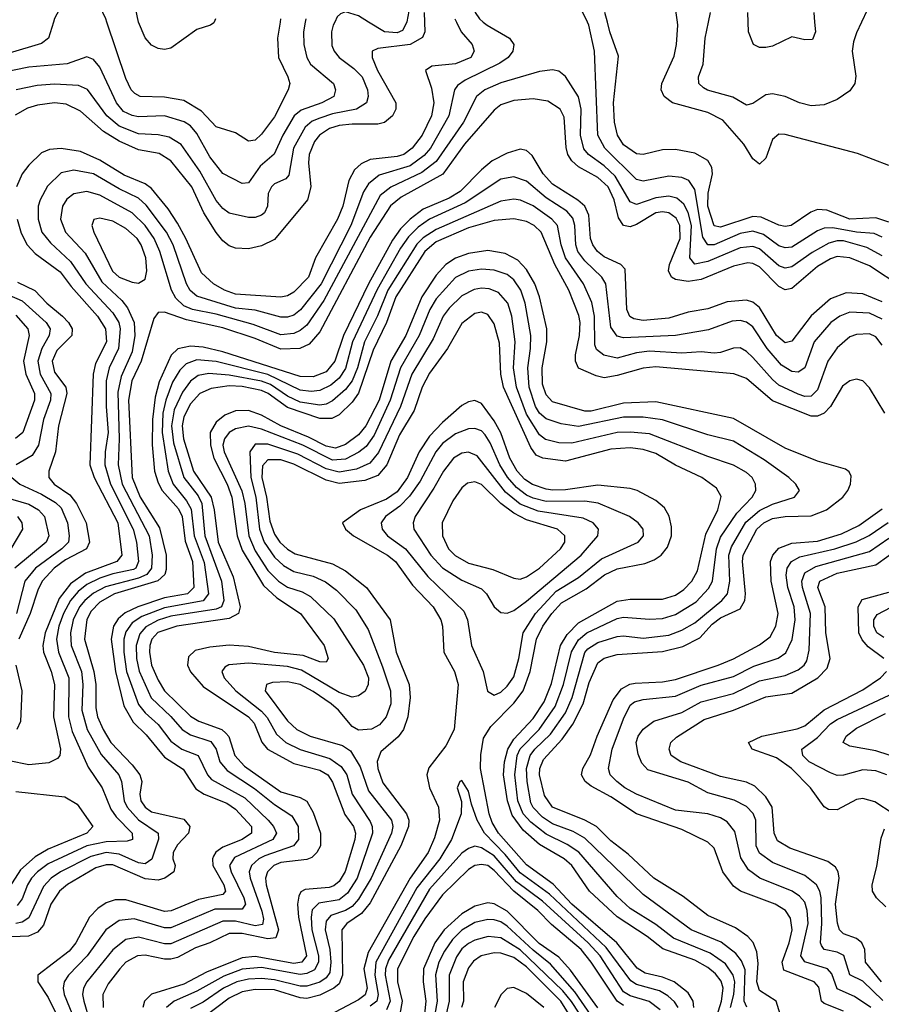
# Model space of a CAD drawing. Header units: inches. Extents: x 990535 to 1117859, y 769386 to 892122.
# Tile 500 of 656: x 1073422 to 1076087, y 816960 to 820007. Entities that reach past the tile are written whole.
import ezdxf

# ---------------------------------------------------------------- set-up
doc = ezdxf.new("R2010")
doc.units = ezdxf.units.IN
doc.header["$MEASUREMENT"] = 0
doc.layers.add('B0871', color=7, linetype='Continuous')
doc.layers.add('B0872', color=7, linetype='Continuous')

msp = doc.modelspace()

# ---------------------------------------------------------------- linework, layer by layer
at = {"layer": 'B0871', "color": 5}
for points, elevation in [([(1074305.1, 820000), (1074299.9, 819970), (1074300.5, 819930), (1074310.5, 819890), (1074321.9, 819870), (1074392.8, 819810), (1074398.9, 819790), (1074393.5, 819770), (1074356.6, 819750), (1074292.5, 819727.5), (1074270.8, 819710), (1074235.7, 819650), (1074209.3, 819590.7), (1074166, 819554), (1074130, 819502), (1074110, 819500.2), (1074050, 819531.1), (1074010, 819582.5), (1073970, 819654.7), (1073950, 819678.5), (1073931.3, 819691.3), (1073870, 819709.3), (1073790, 819706.7), (1073770, 819710.5), (1073743.6, 819723.6), (1073721, 819750), (1073670, 819860.2), (1073650, 819884.2), (1073630, 819891.8), (1073569, 819871), (1073450, 819860.7), (1073358.7, 819841.3)], 2840), ([(1073526.3, 820000), (1073511, 819950), (1073490, 819933.7), (1073390, 819903.6)], 2820), ([(1074674.3, 820000), (1074675.5, 819970), (1074667.9, 819952.1), (1074629.5, 819930.5), (1074530, 819918.5), (1074512.2, 819910), (1074512.2, 819890), (1074528.3, 819850), (1074585.6, 819750), (1074585.2, 819730), (1074575.4, 819710), (1074550, 819688.6), (1074530, 819683.8), (1074450, 819684.2), (1074410, 819679.4), (1074380.4, 819670), (1074349, 819650), (1074333.5, 819630), (1074317.4, 819590), (1074315.7, 819564.3), (1074322.4, 819490), (1074312.5, 819450), (1074210, 819326.7), (1074170, 819307.8), (1074130, 819298.1), (1074090, 819300.6), (1074070, 819307.7), (1074050, 819323.1), (1074030, 819348.9), (1073991.9, 819410), (1073954.7, 819490), (1073890, 819570), (1073853, 819593), (1073790, 819604.4), (1073730, 819630.9), (1073681.3, 819661.3), (1073610, 819724.3), (1073565.8, 819745.8), (1073530, 819749.6), (1073476.8, 819743.2), (1073446.1, 819733.9), (1073408.3, 819711.7)], 2880), ([(1074396.3, 820000), (1074391.2, 819990), (1074386.8, 819970), (1074387.6, 819927.6), (1074394.3, 819910), (1074410.7, 819890), (1074456, 819856), (1074480.9, 819830), (1074498.3, 819790), (1074499.9, 819770), (1074494.3, 819750), (1074463.9, 819730), (1074390, 819716.1), (1074350, 819702.9), (1074327.2, 819692.8), (1074305.4, 819674.6), (1074268.9, 819610), (1074254.1, 819525.9), (1074244.8, 819515.2), (1074210, 819498.9), (1074200.5, 819490), (1074190.5, 819469.5), (1074188.4, 819430), (1074178.8, 819410), (1074170, 819402.4), (1074150, 819395.5), (1074130, 819395.5), (1074070, 819408.9), (1074050, 819423.2), (1074030, 819447.3), (1073978.9, 819538.9), (1073921.5, 819621.5), (1073883.9, 819643.9), (1073850, 819651.1), (1073790, 819653.7), (1073730, 819677.6), (1073692, 819710), (1073631.7, 819791.7), (1073604, 819804), (1073530, 819808.2), (1073476.4, 819803.6), (1073411.5, 819790)], 2860), ([(1074773.1, 820000), (1074787.9, 819970), (1074821.5, 819930), (1074828.1, 819910), (1074817.7, 819890), (1074770, 819870.2), (1074696.5, 819863.5), (1074677.6, 819850), (1074695.8, 819795.8), (1074702.6, 819750), (1074695.3, 819710), (1074667.1, 819650), (1074636.4, 819610), (1074610, 819590.2), (1074590, 819583.7), (1074505.8, 819574.2), (1074478.7, 819561.3), (1074457.3, 819542.7), (1074439.9, 819510), (1074421.1, 819430), (1074404.6, 819390), (1074337.1, 819270), (1074314.9, 819210), (1074270, 819164.4), (1074250, 819152.9), (1074230, 819149), (1074090, 819158.1), (1074055.3, 819170), (1074021.6, 819190), (1073984, 819224), (1073936.2, 819330), (1073910, 819377.1), (1073881.5, 819421.5), (1073830, 819485.3), (1073810, 819499.3), (1073745.6, 819525.6), (1073670, 819572.5), (1073610, 819599.3), (1073550, 819608.8), (1073514.5, 819605.5), (1073490, 819594.9), (1073450, 819556.8), (1073430, 819530.6), (1073412.3, 819490)], 2920), ([(1074856.1, 820000), (1074867.5, 819990), (1074937.4, 819950), (1074950.1, 819930), (1074947.8, 819910), (1074932.5, 819890), (1074907.2, 819872.8), (1074799.7, 819820.3), (1074776, 819804), (1074767.1, 819790), (1074749, 819710), (1074692.4, 819610), (1074672.8, 819587.2), (1074630, 819555.2), (1074534.3, 819525.7), (1074500.7, 819499.3), (1074485.7, 819474.3), (1074446.2, 819370), (1074354.5, 819190), (1074290.8, 819109.2), (1074270, 819092.8), (1074250, 819086.6), (1074230, 819086.9), (1074150, 819108.1), (1074090, 819114), (1073970, 819151.3), (1073949.2, 819169.2), (1073938.3, 819190), (1073896.6, 819310), (1073876.4, 819350), (1073813.4, 819433.4), (1073790, 819454.9), (1073730, 819483.4), (1073650, 819529.7), (1073590, 819542), (1073550, 819532.8), (1073508.1, 819491.9), (1073484.9, 819450), (1073479.7, 819430), (1073479.2, 819390), (1073490.8, 819350), (1073516.9, 819316.9), (1073579.3, 819259.3), (1073626.3, 819190), (1073710, 819099.9), (1073728.5, 819070), (1073733.3, 819050), (1073728.1, 818990), (1073698.6, 818930), (1073689.2, 818890), (1073689.1, 818810), (1073695.8, 818730), (1073686.4, 818670), (1073685.8, 818630), (1073702.9, 818570), (1073773.3, 818430), (1073783.2, 818390), (1073789.3, 818330), (1073781.3, 818310), (1073774.3, 818305.6), (1073710, 818292.5), (1073670, 818278.9), (1073630, 818259.6), (1073602.6, 818237.4), (1073578.8, 818210), (1073557.7, 818170), (1073543.2, 818130), (1073535.6, 818090), (1073541.8, 818050), (1073573.7, 817970), (1073572.7, 817850), (1073584.3, 817804.3), (1073634.1, 817694.1), (1073676.9, 817630), (1073704.2, 817564.2), (1073720.5, 817540.5), (1073770.1, 817490), (1073771.3, 817470), (1073754.9, 817465.1), (1073690, 817463.2), (1073629.9, 817450.1), (1073510, 817394.6), (1073476.9, 817370), (1073458.7, 817350), (1073446.4, 817330), (1073430, 817286.1), (1073414.5, 817265.5)], 2940), ([(1074227.6, 820000), (1074219.7, 819950), (1074222.6, 819890), (1074251.9, 819830), (1074257.3, 819810), (1074252.5, 819790), (1074210, 819706.8), (1074170, 819652.8), (1074150, 819634.1), (1074130, 819631.2), (1074090, 819656.8), (1074030, 819676), (1073984.3, 819724.3), (1073930, 819756.8), (1073870, 819767.2), (1073794.5, 819770), (1073778.4, 819778.4), (1073766.8, 819790), (1073750, 819825), (1073691.7, 820000)], 2820), ([(1074023.5, 820000), (1074022.4, 819997.6), (1074012.7, 819990), (1073970, 819977.2), (1073890, 819919.4), (1073870, 819915.2), (1073850, 819918), (1073830, 819928.9), (1073810, 819951.2), (1073790, 819999.3), (1073789.8, 820000)], 2780), ([(1074619.6, 820000), (1074605.7, 819974.3), (1074590, 819966.4), (1074550, 819969.5), (1074500.5, 820000)], 2860), ([(1076090, 819334.5), (1076065.2, 819345.2), (1076010, 819350), (1075936.6, 819363.4), (1075910, 819362.2), (1075890, 819354.2), (1075810, 819303.7), (1075790, 819300.7), (1075770, 819307.8), (1075722.4, 819342.4), (1075690, 819352.5), (1075650, 819345.1), (1075570, 819310.9), (1075550, 819310.3), (1075534.7, 819334.7), (1075510, 819482), (1075491.7, 819510), (1075470, 819518.9), (1075430, 819522.7), (1075350, 819507.2), (1075330, 819512.4), (1075231.8, 819610), (1075210.2, 819650), (1075199.8, 819910), (1075182.8, 819990), (1075178, 820000)], 2940), ([(1076110, 819380.7), (1076070, 819394.5), (1075990, 819389.8), (1075918.1, 819418.1), (1075890, 819420.1), (1075868.7, 819411.3), (1075808, 819370), (1075790, 819367.4), (1075770, 819371), (1075715.8, 819395.8), (1075690, 819398.2), (1075590, 819364.8), (1075570, 819369.2), (1075550, 819430), (1075551.7, 819470), (1075564.6, 819530), (1075563.1, 819550), (1075550, 819571.4), (1075510, 819594.4), (1075450, 819605.7), (1075410, 819605), (1075350, 819590.3), (1075330, 819592), (1075290, 819620.4), (1075271.4, 819650), (1075261.8, 819690), (1075259.2, 819750), (1075274.1, 819894.1), (1075247.5, 819970), (1075239.9, 820000)], 2920), ([(1076110, 819555.8), (1076013.2, 819593.2), (1075790, 819652.4), (1075770, 819652.6), (1075750, 819636.8), (1075730, 819579.1), (1075710, 819560.3), (1075690, 819576.4), (1075662.2, 819622.2), (1075596.5, 819696.5), (1075550, 819720.4), (1075440.9, 819750), (1075415.4, 819770), (1075406.6, 819790), (1075407.7, 819810), (1075446, 819894), (1075453.5, 819930), (1075457.7, 819990), (1075456.4, 820000)], 2880), ([(1076025.7, 820000), (1076010, 819967), (1076001.5, 819938.5), (1075997, 819910), (1076007.8, 819832.2), (1076004.8, 819810), (1075990, 819787.1), (1075950, 819760.7), (1075910, 819744), (1075870, 819740.7), (1075834, 819750), (1075790, 819769.2), (1075750, 819778.1), (1075730, 819774.5), (1075690, 819748.3), (1075670, 819743.2), (1075627.9, 819767.9), (1075549.3, 819789.3), (1075536.7, 819796.7), (1075522.9, 819810), (1075521.2, 819830), (1075535.7, 819870), (1075542.7, 819950), (1075552.6, 820000)], 2860), ([(1075880.9, 820000), (1075883.9, 819970), (1075873.7, 819946.3), (1075850, 819944.7), (1075810, 819954.1), (1075750, 819925.4), (1075730, 819920.7), (1075710, 819920.8), (1075691.6, 819930), (1075676.3, 819970), (1075675, 820000)], 2840), ([(1076090, 819276.6), (1076042, 819302), (1075970, 819322.4), (1075950, 819322.4), (1075924.7, 819315.2), (1075873.2, 819286.8), (1075810, 819242.7), (1075790, 819238.1), (1075770, 819245.7), (1075710, 819298.5), (1075690, 819305.7), (1075650, 819300.8), (1075550, 819258.4), (1075510, 819250.8), (1075494.5, 819270), (1075500, 819370), (1075490.1, 819410.1), (1075476.1, 819436.1), (1075454.4, 819454.4), (1075430, 819460.6), (1075390, 819456.3), (1075330, 819435.3), (1075310, 819443.4), (1075263.5, 819523.5), (1075230, 819554.5), (1075181, 819590), (1075167.4, 819607.4), (1075156.6, 819650), (1075158.8, 819730), (1075150, 819768.9), (1075110, 819831.1), (1075090, 819848), (1075070, 819852.4), (1075030, 819847.3), (1074910, 819812), (1074861, 819790), (1074835.2, 819770), (1074794.6, 819690), (1074710, 819568.1), (1074665.9, 819534.1), (1074570, 819488.9), (1074536.5, 819463.5), (1074362.3, 819137.7), (1074310, 819062.2), (1074290, 819044.9), (1074270, 819035.7), (1074230, 819032.4), (1074144.3, 819064.3), (1074030, 819095.4), (1073956.1, 819110), (1073930, 819121.6), (1073905.3, 819145.3), (1073891.6, 819170), (1073855.8, 819290), (1073838.4, 819330), (1073810, 819369.9), (1073770, 819409.3), (1073670, 819464.4), (1073630, 819475.4), (1073590, 819468.5), (1073568, 819452), (1073554, 819430), (1073548.3, 819390), (1073564, 819350), (1073624.9, 819284.9), (1073675.8, 819195.8), (1073738, 819138), (1073755.8, 819115.8), (1073776.5, 819070), (1073778, 819030), (1073770, 818978.9), (1073736.4, 818903.5), (1073725.9, 818854.1), (1073729.7, 818710.3), (1073727, 818630), (1073739.1, 818570), (1073822.6, 818410), (1073831.6, 818350), (1073829.4, 818310), (1073815.4, 818290), (1073790, 818279.2), (1073687.5, 818252.5), (1073650, 818232.6), (1073623.3, 818210), (1073606.6, 818190), (1073587.9, 818150), (1073579.4, 818110), (1073581.2, 818070), (1073612.8, 817990), (1073617.3, 817950), (1073614.1, 817870), (1073630.4, 817810.4), (1073673.6, 817733.6), (1073729, 817670), (1073737.2, 817650), (1073744.7, 817590), (1073754.4, 817570), (1073790, 817530.8), (1073850.7, 817490), (1073851.4, 817471.4), (1073830.8, 817409.2), (1073810, 817394.8), (1073790, 817397.7), (1073730, 817424.7), (1073690, 817429.6), (1073642.1, 817417.9), (1073548.8, 817370), (1073519.1, 817350), (1073495.5, 817324.5), (1073450, 817227.6), (1073430, 817214.5), (1073410, 817210.4)], 2960), ([(1076150, 819179.4), (1076050, 819245), (1075990, 819270.7), (1075950, 819274.1), (1075930, 819267.1), (1075890, 819243.1), (1075810, 819175.3), (1075790, 819171.3), (1075770, 819181.1), (1075710, 819242.1), (1075690, 819252.8), (1075674.3, 819254.3), (1075630, 819244.3), (1075530, 819203.7), (1075490, 819196.9), (1075450, 819202.7), (1075438.6, 819210), (1075429.1, 819230), (1075432.3, 819250), (1075465, 819330), (1075464.2, 819370), (1075452.9, 819392.9), (1075430, 819409.9), (1075410, 819412.6), (1075390, 819409.1), (1075330, 819372.9), (1075310, 819366.4), (1075290, 819370), (1075274.5, 819394.5), (1075260.4, 819450), (1075241.7, 819490), (1075210, 819518.6), (1075150, 819552.1), (1075129.9, 819570), (1075117.8, 819590), (1075111.9, 819611.9), (1075105.9, 819705.9), (1075094.2, 819730), (1075055.1, 819755.2), (1075010, 819762.2), (1074950, 819757.6), (1074910, 819743.4), (1074890, 819726.9), (1074797.5, 819622.5), (1074731.3, 819528.7), (1074601.5, 819458.5), (1074568.5, 819431.5), (1074506.1, 819333.9), (1074350, 819041.1), (1074316.9, 819003.1), (1074289, 818990), (1074230, 818987.6), (1074150, 819020.5), (1074050, 819053.8), (1073937.9, 819077.9), (1073870, 819101.8), (1073850, 819100.8), (1073837, 819083), (1073797.6, 818950), (1073768.7, 818890), (1073758.8, 818830), (1073769.5, 818590), (1073794.6, 818530), (1073854.4, 818434.4), (1073874.8, 818350), (1073874.8, 818305.2), (1073870.9, 818290), (1073849, 818271), (1073715.5, 818230), (1073670, 818204.5), (1073643.4, 818176.6), (1073630, 818150.9), (1073622.3, 818090), (1073651.7, 817990), (1073657.1, 817950), (1073657.1, 817877.1), (1073662.5, 817850), (1073679.8, 817810), (1073704.1, 817770), (1073770, 817701.6), (1073794.1, 817670), (1073799.9, 817650), (1073793.5, 817610), (1073797, 817590), (1073810, 817570), (1073830, 817555.7), (1073930, 817532.9), (1073947.9, 817510), (1073943.7, 817490), (1073910, 817453.1), (1073896.6, 817430), (1073895.6, 817410), (1073902.6, 817390), (1073898.7, 817370), (1073871.1, 817350), (1073850, 817344.4), (1073810, 817348.7), (1073710, 817391.3), (1073690, 817392), (1073657.8, 817382.2), (1073570, 817330.8), (1073545.3, 817310), (1073518.8, 817270), (1073495.2, 817204.8), (1073477.1, 817182.9), (1073449.4, 817170.6), (1073372.3, 817167.7)], 2980), ([(1076090, 819134.3), (1076030, 819159.1), (1075978.6, 819161.5), (1075930, 819143.6), (1075870, 819090.3), (1075810, 819011.9), (1075790, 819006.9), (1075763.2, 819030), (1075710, 819116.1), (1075690, 819133.3), (1075670, 819139.5), (1075610, 819134.3), (1075550, 819112.3), (1075490, 819102), (1075430, 819083.1), (1075350, 819076.3), (1075321.3, 819081.3), (1075309.1, 819089.1), (1075299.8, 819110), (1075295.2, 819235.2), (1075281.8, 819250), (1075230, 819273.6), (1075209.6, 819289.6), (1075194.3, 819310), (1075187.2, 819330), (1075182, 819402), (1075169.8, 819429.8), (1075148.4, 819448.4), (1075070, 819497.8), (1075041, 819530), (1075006.9, 819586.9), (1074990, 819602.7), (1074970, 819606.1), (1074930, 819594.3), (1074883.4, 819570), (1074850, 819543.1), (1074784.7, 819475.3), (1074750, 819455.1), (1074670, 819420.4), (1074630, 819390), (1074600.3, 819359.7), (1074574.7, 819325.3), (1074501, 819190), (1074423.2, 819030), (1074397.2, 818950), (1074370, 818917.7), (1074330, 818902), (1074290, 818903.2), (1074050, 818979.7), (1073990, 818993.5), (1073950, 818996.9), (1073911.7, 818988.3), (1073890.9, 818969), (1073853.7, 818886.3), (1073840.6, 818839.4), (1073833, 818770), (1073831.4, 818691.4), (1073839, 818610), (1073850, 818573.6), (1073863.2, 818550), (1073913.5, 818493.5), (1073924.3, 818470), (1073933.7, 818393.7), (1073957, 818330), (1073961, 818250), (1073940.9, 818230), (1073870, 818217.5), (1073787.1, 818190), (1073748.8, 818171.2), (1073726.7, 818153.3), (1073711.9, 818130), (1073705.2, 818090), (1073718.1, 817990), (1073744, 817884), (1073773.1, 817833.1), (1073813.6, 817793.6), (1073870, 817725), (1073927.4, 817687.4), (1073967.3, 817627.3), (1073992.3, 817610), (1074062.6, 817582.6), (1074090, 817564), (1074139.2, 817510), (1074138.9, 817490), (1074109.8, 817470.2), (1074050, 817446.5), (1074029.2, 817430.8), (1074021.8, 817418.2), (1074018.1, 817410), (1074019.4, 817390), (1074053.7, 817330), (1074059, 817310), (1074050, 817300.3), (1073975.6, 817284.4), (1073890.2, 817249.8), (1073870, 817247.3), (1073750, 817283.2), (1073716.9, 817283.1), (1073690, 817274.2), (1073663.5, 817256.5), (1073638.1, 817230), (1073595.5, 817150), (1073575.1, 817124.9), (1073478.7, 817050), (1073478.1, 817030), (1073510, 816981.4), (1073545.5, 816910)], 3020), ([(1076090, 819080.2), (1076050, 819099), (1075990, 819102), (1075958.4, 819090), (1075931.1, 819070), (1075879.2, 819010), (1075850.5, 818929.5), (1075830, 818916.3), (1075810, 818918.5), (1075778, 818938), (1075733.6, 818990), (1075690, 819057), (1075670, 819071.4), (1075650, 819075.9), (1075626.2, 819073.8), (1075552.7, 819047.3), (1075450, 819029.9), (1075290, 819022.6), (1075270, 819027.5), (1075250, 819055.4), (1075234.5, 819190), (1075222.8, 819210), (1075170, 819261), (1075148.9, 819290), (1075142.2, 819310), (1075139.1, 819370), (1075132.7, 819392.7), (1075114.3, 819414.3), (1075050, 819455.8), (1074990, 819507.3), (1074950, 819520.8), (1074910, 819513.6), (1074800, 819440), (1074690, 819389.7), (1074654.7, 819365.3), (1074624.4, 819335.6), (1074599.6, 819300.4), (1074528, 819172), (1074451.9, 819010), (1074430, 818927.8), (1074410, 818897.5), (1074384, 818876), (1074350, 818859.2), (1074323.3, 818856.7), (1074290, 818860.6), (1074190, 818908.9), (1074030, 818949.2), (1073970, 818954.1), (1073937.4, 818942.6), (1073916.9, 818923.1), (1073895, 818885), (1073873.7, 818830), (1073865.2, 818790), (1073862.3, 818730), (1073881.7, 818610), (1073896.7, 818570), (1073938.3, 818518.3), (1073952, 818492), (1073962.1, 818410), (1073992.6, 818327.4), (1074006.5, 818230), (1073990, 818209), (1073870, 818187), (1073800.3, 818159.7), (1073770, 818140.3), (1073750, 818112.3), (1073744.6, 818090), (1073744.3, 818050), (1073752.7, 817990), (1073790, 817887.6), (1073810, 817861.6), (1073850, 817826.4), (1073890, 817774.6), (1073923.4, 817750), (1073973.9, 817730), (1074002.8, 817670), (1074015.4, 817655.4), (1074118.9, 817598.9), (1074190.9, 817530), (1074207.5, 817510), (1074216.6, 817490), (1074205.4, 817470), (1074086, 817414), (1074070.8, 817390), (1074076, 817370), (1074115.6, 817290), (1074120.1, 817270), (1074110, 817254.4), (1074025.9, 817254.1), (1073890, 817196.9), (1073870, 817196.5), (1073775.8, 817224.2), (1073730, 817219.1), (1073689, 817191), (1073631, 817110), (1073573.1, 817050), (1073560.1, 817030), (1073556.6, 817010), (1073559.8, 816990), (1073592.9, 816910)], 3040), ([(1076090, 818999.5), (1076070, 819026), (1076050, 819035.2), (1076010, 819033.1), (1075990, 819026.1), (1075950, 818991.7), (1075921.2, 818950), (1075890, 818861.6), (1075870, 818842.1), (1075850, 818841.4), (1075830, 818847.9), (1075770, 818876.4), (1075750, 818893.3), (1075690, 818961.8), (1075670, 818980.4), (1075650, 818991.3), (1075630, 818990.8), (1075590, 818976.8), (1075570, 818975.4), (1075530, 818979.8), (1075470, 818975.5), (1075370, 818981.1), (1075330, 818976.1), (1075270, 818959.8), (1075229.2, 818969.2), (1075206.6, 818986.6), (1075201.3, 819001.3), (1075200.3, 819090), (1075191.8, 819131.8), (1075165.8, 819190), (1075110.6, 819270.6), (1075097.1, 819310), (1075085.3, 819370), (1075068.1, 819390), (1075010, 819431), (1074971, 819449), (1074950, 819452.2), (1074910, 819445.4), (1074710, 819358.2), (1074670, 819332.6), (1074650, 819312.5), (1074561, 819170), (1074528.9, 819091.1), (1074488.7, 819010), (1074466.5, 818930), (1074450.3, 818889.7), (1074430, 818862.5), (1074390, 818827.2), (1074370, 818816.9), (1074350, 818813.9), (1074290, 818823.5), (1074250, 818841.9), (1074197.8, 818877.8), (1074170, 818888.6), (1074070, 818907.2), (1074007.3, 818912.7), (1073974.3, 818905.7), (1073950, 818888.9), (1073925.2, 818854.8), (1073900.2, 818799.8), (1073891.3, 818750), (1073897.3, 818697.3), (1073929.5, 818590), (1073973.9, 818533.9), (1073985.7, 818510), (1073994.9, 818410), (1074046.3, 818270), (1074053.9, 818210), (1074045.8, 818190), (1074030, 818182.4), (1073890, 818160.8), (1073850, 818148.6), (1073811.8, 818128.1), (1073793.2, 818106.8), (1073782.4, 818070), (1073783.4, 818030), (1073791.4, 817991.4), (1073828.5, 817908.5), (1073890, 817851), (1073924.8, 817810), (1073950, 817793.6), (1074013.2, 817773.2), (1074029.5, 817750), (1074041.5, 817710), (1074063.4, 817683.4), (1074148.2, 817628.1), (1074210, 817578), (1074263.8, 817543.8), (1074283.8, 817510), (1074284.1, 817470), (1074269.1, 817450), (1074180.6, 817419.4), (1074161.8, 817410), (1074138.8, 817390), (1074132.2, 817370), (1074134.7, 817350), (1074171.5, 817248.5), (1074176.5, 817223.5), (1074173.5, 817206.5), (1074150, 817203.3), (1074090, 817217.7), (1074050, 817217.8), (1073890, 817146.9), (1073870, 817147.5), (1073790, 817168), (1073750, 817160.3), (1073710, 817128.7), (1073629.7, 817030), (1073619.4, 817010), (1073616.8, 816990), (1073620.5, 816970), (1073655.5, 816850)], 3060), ([(1073414.1, 819390), (1073426.5, 819346.5), (1073445.5, 819310), (1073470, 819283.9), (1073547.4, 819227.4), (1073581.3, 819181.3), (1073662.5, 819090), (1073687.1, 819050), (1073690.3, 819010), (1073656.7, 818943.3), (1073649.8, 818910.2), (1073638.6, 818630), (1073652.1, 818590), (1073725.8, 818450), (1073737.9, 818350), (1073722.5, 818330), (1073626.1, 818293.9), (1073579, 818261), (1073544.5, 818215.5), (1073500.6, 818110), (1073493.4, 818070), (1073495.7, 818050), (1073519.6, 817990), (1073529.8, 817950), (1073526.4, 817850), (1073548.3, 817750), (1073546.2, 817730), (1073538.8, 817721.2), (1073512.3, 817707.7), (1073450, 817701.2), (1073390, 817713.2)], 2920), ([(1076098.1, 818790), (1076050, 818868.3), (1076029.9, 818889.9), (1076010, 818894.9), (1075990, 818889.9), (1075967.3, 818872.7), (1075929.6, 818810.4), (1075910.6, 818790), (1075890, 818780.7), (1075870, 818779.9), (1075750, 818827.3), (1075670, 818897.3), (1075630.8, 818910.8), (1075390, 818933.2), (1075350, 818929.1), (1075270, 818906), (1075230, 818899.2), (1075204.6, 818904.6), (1075150, 818929.1), (1075140.9, 818950), (1075140.9, 818970), (1075154, 819030), (1075155.9, 819070), (1075151.7, 819091.8), (1075120.5, 819170), (1075077.1, 819250), (1075034.9, 819350), (1075013.5, 819370), (1074990, 819382.7), (1074950, 819391.1), (1074890, 819385.5), (1074810, 819363.2), (1074710, 819320), (1074675.3, 819290), (1074585.3, 819150), (1074556.8, 819070), (1074515.1, 818984.9), (1074470, 818851.5), (1074450, 818823.2), (1074410, 818784.8), (1074387.1, 818772.9), (1074350, 818772.8), (1074250, 818807), (1074190.5, 818850), (1074170, 818859.5), (1074110, 818872.4), (1074070, 818874.5), (1074013.9, 818866.1), (1073979.6, 818850), (1073950, 818818.2), (1073930, 818777.8), (1073924.9, 818750), (1073929.1, 818710), (1073960.1, 818610), (1074013.9, 818530), (1074024, 818490), (1074036.4, 818390), (1074082.6, 818282.6), (1074103.7, 818190), (1074098.9, 818170), (1074070, 818154.3), (1073908.4, 818130), (1073849.4, 818110.6), (1073830.4, 818090), (1073824.8, 818070), (1073823.2, 818050), (1073830, 818010), (1073850, 817962.9), (1073869.8, 817930), (1073950, 817852.1), (1073975.9, 817835.9), (1074047.6, 817810), (1074059.6, 817799.6), (1074068.7, 817788.7), (1074087.6, 817730), (1074117.5, 817697.5), (1074230, 817618), (1074290, 817600.2), (1074310, 817589.2), (1074330, 817553.3), (1074352, 817490), (1074352.1, 817450), (1074341.5, 817430), (1074325.7, 817414.3), (1074310, 817408.4), (1074230, 817399), (1074208.2, 817390), (1074188.1, 817370), (1074182.8, 817350), (1074183.9, 817330), (1074222.6, 817190), (1074214.5, 817165.5), (1074190, 817162.5), (1074110, 817178.9), (1074070, 817179.3), (1074010, 817149.9), (1073965.7, 817134.3), (1073910, 817104.7), (1073890, 817099.4), (1073870, 817099.2), (1073810, 817111.9), (1073786.4, 817110), (1073750.1, 817090), (1073731.7, 817070), (1073696.2, 817023.8), (1073679.6, 816990), (1073680.6, 816950)], 3080), ([(1075774.5, 816930), (1075762.1, 816970), (1075710, 817002.3), (1075702.5, 817030), (1075706, 817086), (1075702, 817122), (1075690.8, 817150.8), (1075674.1, 817170), (1075636.2, 817196.2), (1075550, 817234.7), (1075473.9, 817293.9), (1075383.6, 817350), (1075304.4, 817424.4), (1075250, 817465.5), (1075206.1, 817510), (1075169.8, 817529.8), (1075069.9, 817570), (1075045.8, 817605.8), (1075029.7, 817670), (1075030.4, 817690), (1075042.2, 817717.8), (1075099.9, 817780.1), (1075133.4, 817826.6), (1075164.7, 817890), (1075183.8, 817956.2), (1075210, 818017), (1075230, 818031), (1075270, 818042.1), (1075410, 818052.3), (1075472.7, 818067.3), (1075525.4, 818094.6), (1075564, 818136), (1075590, 818156.6), (1075650, 818183.5), (1075665.2, 818210), (1075667.2, 818230), (1075657.6, 818330), (1075659.5, 818350), (1075702.5, 818430), (1075723.6, 818450), (1075750, 818463.5), (1075790, 818469.8), (1075870, 818471.8), (1075917.6, 818490), (1075968.3, 818530), (1075983.1, 818550), (1075992.2, 818570), (1075994.1, 818594.1), (1075987.8, 818607.8), (1075976.2, 818616.2), (1075890, 818641.3), (1075790, 818681.4), (1075630, 818772.5), (1075390, 818824.7), (1075290, 818820.8), (1075190, 818795.8), (1075170, 818795.4), (1075070, 818824.8), (1075050, 818846), (1075039.2, 818879.2), (1075038, 818930), (1075052.9, 819010), (1075052, 819050), (1075029.5, 819150), (1075015.1, 819190), (1074990, 819234.2), (1074963.2, 819263.2), (1074923.5, 819283.5), (1074870, 819292.5), (1074810, 819283.5), (1074770, 819269.1), (1074740.2, 819250), (1074710, 819216.4), (1074665.8, 819150), (1074616.2, 819030), (1074570.1, 818950.1), (1074534.3, 818830), (1074492.2, 818750), (1074470, 818722.4), (1074430, 818692.4), (1074398.4, 818681.6), (1074370, 818687.2), (1074315.6, 818715.6), (1074229.9, 818749.9), (1074170, 818783.2), (1074130, 818797.5), (1074090, 818796.3), (1074057, 818783), (1074030, 818761.8), (1074011.3, 818730), (1074011.8, 818690), (1074022.9, 818650), (1074063.5, 818570), (1074078.2, 818530), (1074095.2, 818410), (1074110, 818365), (1074176.6, 818256.6), (1074217.8, 818217.8), (1074290.9, 818170), (1074363.4, 818070), (1074376.6, 818030), (1074370, 818018.5), (1074350, 818019.6), (1074299.3, 818039.3), (1074210, 818048.4), (1074130, 818067.5), (1074070, 818071.6), (1074010, 818065.3), (1073965.3, 818054.7), (1073944.4, 818035.6), (1073940.9, 818010), (1073950, 817988.6), (1073990, 817944), (1074130, 817849.2), (1074147.4, 817830), (1074170.8, 817770.8), (1074188.5, 817750), (1074270, 817704.8), (1074350, 817684.6), (1074375, 817670), (1074390, 817647.2), (1074427.3, 817547.3), (1074454.6, 817510), (1074460.6, 817490), (1074458.9, 817470), (1074429.1, 817370.9), (1074410, 817339.9), (1074393.6, 817326.4), (1074378.9, 817321.1), (1074304.8, 817315.2), (1074292.1, 817307.9), (1074285, 817295), (1074281.4, 817270), (1074284.1, 817230), (1074309.6, 817110.4), (1074294.5, 817090), (1074270, 817086.4), (1074150, 817108.2), (1074110, 817103.7), (1074000.3, 817059.7), (1073930, 817022.5), (1073830, 816991.3), (1073808.5, 816970), (1073803, 816950)], 3120), ([(1075670.7, 816950.7), (1075663.3, 816970), (1075666.3, 817066.3), (1075654.8, 817094.8), (1075637.5, 817117.5), (1075591.9, 817151.9), (1075498.8, 817190), (1075350, 817299.9), (1075170, 817474.2), (1075134.4, 817494.4), (1075070, 817518.7), (1075038.8, 817538.8), (1075010, 817568.7), (1075003.2, 817583.2), (1074991.5, 817650), (1074990, 817690), (1075000.6, 817730), (1075015.5, 817750), (1075063.7, 817796.3), (1075110, 817862.2), (1075130.6, 817910), (1075170, 818048.9), (1075179.6, 818060.4), (1075210, 818079.7), (1075270, 818098.2), (1075290, 818100.5), (1075350, 818093.3), (1075430, 818102.9), (1075470, 818117.8), (1075510, 818141.1), (1075594.1, 818210), (1075610.9, 818230), (1075618.7, 818270), (1075615.3, 818350), (1075623.8, 818376.2), (1075668.2, 818451.8), (1075710, 818488.7), (1075750, 818507.9), (1075818.3, 818530), (1075834, 818550), (1075822.9, 818570), (1075801.4, 818590), (1075724.8, 818644.8), (1075630, 818702.9), (1075550, 818722.8), (1075410, 818768.8), (1075350, 818777.6), (1075290, 818776.8), (1075150, 818747.8), (1075096.4, 818756.4), (1075050, 818772.1), (1075030, 818789.9), (1075017.5, 818810), (1074998, 818870), (1074993.7, 818930), (1075002.5, 818990), (1075002.8, 819030), (1074985.6, 819130), (1074972.1, 819170), (1074950, 819202.3), (1074930, 819218.3), (1074890, 819232.1), (1074850, 819235.5), (1074810, 819229), (1074770.5, 819209.5), (1074710, 819143.4), (1074691, 819110), (1074657.8, 819030), (1074600.3, 818930), (1074568.2, 818830), (1074518.1, 818721.9), (1074493.2, 818686.8), (1074471.2, 818668.8), (1074430, 818647.1), (1074390, 818644.1), (1074297.8, 818690), (1074170, 818740.2), (1074130, 818749.7), (1074090, 818741.5), (1074070, 818729.9), (1074055.6, 818710), (1074050.8, 818690), (1074054.4, 818670), (1074108.7, 818548.7), (1074118.1, 818510), (1074130.8, 818410), (1074150, 818363.1), (1074190, 818302.9), (1074222.1, 818270), (1074250, 818251.4), (1074296.1, 818236.1), (1074321.8, 818221.8), (1074393.2, 818153.2), (1074485.5, 818010), (1074500.6, 817970), (1074499.9, 817950), (1074490.7, 817929.3), (1074470, 817914.5), (1074450, 817910.3), (1074410, 817924.7), (1074293.7, 817993.7), (1074250, 818005.3), (1074130, 818016), (1074069.4, 818010.6), (1074056.6, 818003.4), (1074047.2, 817990), (1074054.4, 817970), (1074090.5, 817930), (1074170, 817867.6), (1074187.2, 817847.2), (1074216.4, 817796.4), (1074244.9, 817770), (1074290, 817748.1), (1074381.2, 817721.2), (1074416.5, 817696.5), (1074433.5, 817670), (1074450.1, 817609.9), (1074505.7, 817525.7), (1074512.3, 817510), (1074513.6, 817490), (1074466, 817350), (1074436, 817304), (1074410, 817283.6), (1074346.8, 817273.2), (1074327.1, 817252.9), (1074323.1, 817230), (1074325.8, 817190), (1074346.5, 817110), (1074346.6, 817090), (1074333.7, 817066.3), (1074310, 817055.1), (1074290, 817052.2), (1074170, 817074.3), (1074110, 817068.6), (1074053.3, 817046.7), (1073970, 817001.1), (1073899.4, 816970), (1073876.3, 816950)], 3140), ([(1073415.1, 819195.1), (1073468.9, 819168.9), (1073505.6, 819130), (1073554.4, 819090), (1073573.3, 819070), (1073584.1, 819050), (1073583.1, 819030), (1073536.7, 818983.3), (1073522.3, 818950), (1073530, 818916.1), (1073564.9, 818870), (1073568.3, 818850), (1073542.3, 818750), (1073533.1, 818670), (1073512.5, 818610), (1073511.9, 818590), (1073528.2, 818570), (1073576.8, 818536.8), (1073598.1, 818510), (1073627.6, 818450), (1073637.8, 818390), (1073628.7, 818370), (1073564.1, 818335.9), (1073528.7, 818310), (1073492, 818270), (1073477.8, 818242.2), (1073454.8, 818170), (1073419.3, 818090)], 2880), ([(1075620.3, 816950), (1075631.4, 816990), (1075634, 817030), (1075629.3, 817050), (1075604.9, 817084.9), (1075558.2, 817118.2), (1075444.3, 817164.3), (1075390, 817206.8), (1075310, 817256.9), (1075270, 817293.3), (1075151.1, 817431.1), (1075115, 817455), (1075050, 817486.7), (1075003.2, 817523.2), (1074979.2, 817550), (1074963, 817590), (1074953.8, 817670), (1074960.7, 817730), (1074970, 817750.6), (1075028.8, 817810), (1075078.1, 817881.9), (1075104.5, 817950), (1075129.2, 818050.8), (1075150, 818088.2), (1075176.6, 818110), (1075270, 818153.9), (1075290, 818158.6), (1075370, 818151.9), (1075410, 818154.4), (1075450, 818165.9), (1075514.2, 818205.8), (1075553, 818247), (1075565.2, 818270), (1075577.2, 818370), (1075590, 818405.6), (1075640.2, 818479.8), (1075688, 818530), (1075698.7, 818550), (1075698.4, 818570), (1075687.2, 818590), (1075670, 818606.3), (1075630, 818628.7), (1075550, 818655.1), (1075370, 818725.2), (1075310, 818731.1), (1075270, 818729.2), (1075130, 818696.7), (1075090, 818697.5), (1075047.9, 818707.9), (1075030, 818722.5), (1074990, 818786.8), (1074959.2, 818870), (1074949.7, 818930), (1074954.6, 819010), (1074944.1, 819090), (1074932, 819130), (1074902.7, 819162.7), (1074874.3, 819174.3), (1074850, 819176.8), (1074827.5, 819172.5), (1074790, 819153.1), (1074750, 819114.8), (1074732.2, 819090), (1074700.7, 819019.3), (1074635.2, 818910), (1074599.4, 818810), (1074532.1, 818667.9), (1074505.3, 818634.7), (1074464, 818616), (1074410, 818607.2), (1074370, 818617.4), (1074282.2, 818662.3), (1074190, 818693.4), (1074150, 818693.6), (1074133.6, 818670), (1074136.8, 818590), (1074152, 818530), (1074164, 818430), (1074177.9, 818390), (1074210, 818343.5), (1074237.7, 818317.7), (1074270, 818299.8), (1074330, 818284.7), (1074367.9, 818267.9), (1074401.5, 818241.5), (1074461.3, 818181.3), (1074499.8, 818119.8), (1074544.7, 818004.7), (1074568.5, 817930), (1074570.4, 817890), (1074555.3, 817850), (1074534.7, 817825.3), (1074510, 817811.3), (1074470, 817808.3), (1074450, 817819.9), (1074408.1, 817870), (1074385.5, 817890), (1074330, 817928.4), (1074290, 817949.7), (1074250, 817958.2), (1074204.3, 817955.6), (1074185, 817950), (1074181.6, 817930), (1074250, 817837.5), (1074279.1, 817810), (1074321, 817790), (1074420.6, 817760.6), (1074444.8, 817744.8), (1074475.2, 817695.2), (1074501, 817621), (1074571.8, 817530), (1074576.1, 817510), (1074572.5, 817490), (1074509, 817350), (1074470, 817285.8), (1074450, 817262.3), (1074430, 817250.4), (1074384.8, 817235.2), (1074370, 817216.8), (1074367.4, 817190), (1074381.3, 817130), (1074384.1, 817090), (1074381.1, 817058.9), (1074370, 817041.6), (1074350, 817028.7), (1074310, 817016.4), (1074290, 817016.5), (1074210, 817036.1), (1074170, 817039.4), (1074130, 817038.3), (1074093.2, 817030), (1074052.3, 817010), (1073990, 816966.7), (1073950, 816947.5)], 3160), ([(1073390, 819155.1), (1073430, 819137.2), (1073504.4, 819070), (1073516.1, 819050), (1073513.7, 819030), (1073490.4, 818989.6), (1073478.5, 818950), (1073484.9, 818910), (1073518.4, 818850), (1073517.8, 818830), (1073496.2, 818770), (1073480.7, 818690), (1073461, 818659), (1073411.5, 818630)], 2860), ([(1073410, 819092.5), (1073446.9, 819050), (1073451.6, 819030), (1073433.5, 818950), (1073441.2, 818910), (1073467.7, 818850), (1073467.7, 818830), (1073432, 818730), (1073408.7, 818711.3)], 2840), ([(1075573.7, 816910), (1075593.1, 816970), (1075598.2, 817010), (1075591.5, 817031.5), (1075573.9, 817053.9), (1075550, 817074), (1075510, 817096.5), (1075411.2, 817131.2), (1075363, 817170), (1075270, 817231), (1075184.8, 817310), (1075130, 817390), (1075106.3, 817410), (1075030, 817454.6), (1074979.4, 817499.4), (1074945.4, 817545.4), (1074931.1, 817590), (1074918.6, 817670), (1074922, 817710), (1074931.6, 817750), (1074950, 817780.3), (1075010, 817844.7), (1075043.8, 817896.2), (1075067.1, 817952.9), (1075095.1, 818070), (1075115, 818105), (1075150, 818140.9), (1075270, 818207.5), (1075310, 818214.2), (1075410, 818214.1), (1075450, 818226.1), (1075476.3, 818243.7), (1075500.6, 818270), (1075518.9, 818301.1), (1075544.8, 818415.2), (1075581.1, 818490), (1075591.9, 818531.9), (1075577.5, 818557.5), (1075532.1, 818590), (1075450, 818629), (1075390, 818665), (1075350, 818677.2), (1075310, 818682.5), (1075250, 818677.6), (1075110, 818641.2), (1075039.7, 818650), (1075019.9, 818659.9), (1075003, 818683), (1074918.8, 818870), (1074910.4, 818910), (1074905.8, 819005.8), (1074890, 819065.6), (1074870, 819095.3), (1074850, 819101.6), (1074830, 819097.9), (1074790, 819066.5), (1074745.7, 818990), (1074690, 818913.7), (1074667.3, 818870), (1074642, 818798), (1074597.3, 818722.7), (1074558, 818630), (1074530, 818596.3), (1074490, 818581), (1074410, 818571.6), (1074370, 818582), (1074270, 818631.3), (1074230, 818644.9), (1074190, 818644.9), (1074173.5, 818626.5), (1074170.5, 818590), (1074185.7, 818530), (1074195.7, 818455.7), (1074210, 818414.6), (1074226.7, 818390), (1074250, 818368.6), (1074274.5, 818354.5), (1074390, 818323.7), (1074430, 818301.1), (1074494.3, 818250), (1074567.6, 818150), (1074587, 818050), (1074626.7, 817950), (1074629.7, 817909.7), (1074622.7, 817850), (1074609.6, 817810.4), (1074592.6, 817787.4), (1074538.8, 817741.2), (1074528.2, 817711.8), (1074529.7, 817690.3), (1074545.2, 817645.2), (1074618.5, 817550), (1074625.9, 817530), (1074624.6, 817510), (1074601.2, 817450), (1074505.6, 817274.4), (1074478.9, 817241.1), (1074434.3, 817210), (1074418.6, 817190), (1074420.8, 817050), (1074410, 817023.4), (1074393.7, 817010), (1074350, 816988.1), (1074310, 816978.3), (1074290, 816980.3), (1074210, 817004.7), (1074150, 817005.6), (1074110, 816999), (1074070, 816979), (1073985.3, 816914.7)], 3180), ([(1075507.4, 816950), (1075504.7, 816970), (1075490, 816995.8), (1075445.9, 817030), (1075410, 817043.9), (1075356.2, 817056.2), (1075331.7, 817071.7), (1075269, 817150), (1075129.9, 817269.9), (1075072.2, 817332.2), (1074990, 817391.5), (1074902.5, 817490), (1074883, 817523), (1074874.1, 817550), (1074847.4, 817690), (1074848.4, 817731.6), (1074856.5, 817783.5), (1074879.8, 817820.2), (1074950, 817891.7), (1074979.4, 817930), (1075001.2, 817990), (1075021, 818090), (1075040.1, 818130), (1075067.6, 818170), (1075097.5, 818202.5), (1075173.8, 818246.2), (1075230.8, 818289.2), (1075270, 818307.6), (1075356.1, 818323.9), (1075384.9, 818335.1), (1075406.6, 818350), (1075425.3, 818374.7), (1075437.9, 818410), (1075438, 818438), (1075430.8, 818470.8), (1075416.1, 818496.1), (1075390, 818518.9), (1075331.8, 818550), (1075310, 818556.2), (1075210, 818566.4), (1075110, 818551.9), (1075071.5, 818551.5), (1075050, 818553.9), (1075008.4, 818568.4), (1074984.2, 818584.2), (1074960.9, 818610), (1074938.5, 818650), (1074910, 818728.4), (1074890, 818765.3), (1074850, 818819.3), (1074830, 818828.6), (1074810, 818825), (1074790, 818813.1), (1074730, 818760.6), (1074690, 818718.3), (1074658.1, 818670), (1074621.9, 818590), (1074590, 818546.2), (1074556.3, 818523.7), (1074475.7, 818490), (1074420.9, 818450), (1074429.3, 818430), (1074454.1, 818410), (1074559.6, 818350), (1074584.1, 818330), (1074637.2, 818257.2), (1074700.8, 818190), (1074724.6, 818150), (1074730.1, 818130), (1074734.1, 818050), (1074766.6, 817990), (1074777.8, 817950), (1074765.4, 817810), (1074740.1, 817759.9), (1074687.8, 817692.2), (1074681.7, 817670), (1074689.4, 817630), (1074717.3, 817570), (1074720.4, 817530), (1074705, 817475), (1074685.5, 817430), (1074629.9, 817350.1), (1074499.5, 817120.5), (1074486.8, 817070), (1074496.7, 817010), (1074491, 816989), (1074470, 816973.6), (1074362.5, 816917.5)], 3220), ([(1073397.5, 818590), (1073422.6, 818570), (1073490, 818538.8), (1073533, 818513), (1073550, 818496.9), (1073570.4, 818450), (1073575.6, 818410), (1073573.3, 818390), (1073552.7, 818370), (1073471.3, 818310), (1073437.8, 818270), (1073411.7, 818170)], 2860), ([(1073350, 818536.9), (1073450, 818508.2), (1073480.1, 818490), (1073498.4, 818470), (1073512.4, 818410), (1073504.2, 818390), (1073407.1, 818310)], 2840), ([(1075970, 816939), (1075910, 816962), (1075902.1, 816970), (1075893.3, 817013.3), (1075879, 817030), (1075785.7, 817065.7), (1075780, 817090), (1075801.6, 817150), (1075811, 817191), (1075806.6, 817226.6), (1075790.4, 817250.4), (1075758.7, 817270), (1075652, 817310), (1075630, 817325.8), (1075596.9, 817370), (1075570, 817442.8), (1075550, 817461.6), (1075470, 817500.8), (1075330, 817549.6), (1075250, 817602.3), (1075190, 817635.4), (1075171.2, 817650), (1075160.1, 817670), (1075163.7, 817690), (1075187.9, 817732.1), (1075208, 817790), (1075257.9, 817902.1), (1075283.5, 817936.5), (1075309.1, 817950.9), (1075325.6, 817954.4), (1075410, 817958), (1075450, 817965.2), (1075582.2, 818010), (1075630, 818029.5), (1075710, 818072.4), (1075742.9, 818097.1), (1075761, 818130), (1075767.7, 818170), (1075746.7, 818270), (1075743.8, 818330), (1075751.8, 818350), (1075770, 818371.5), (1075810, 818387.6), (1075890, 818393.3), (1075964.1, 818415.9), (1076017.7, 818442.3), (1076090, 818493.6)], 3080), ([(1073415.8, 818470), (1073428.9, 818450), (1073430.5, 818430), (1073394.5, 818370)], 2820), ([(1076054.6, 816950), (1076004, 816984), (1075950, 817008.2), (1075933.9, 817053.9), (1075920.4, 817070), (1075850, 817091.9), (1075838.1, 817110), (1075860.3, 817210), (1075858, 817250), (1075850, 817275.6), (1075834.5, 817294.5), (1075811.1, 817310), (1075711.2, 817350), (1075676.1, 817376.1), (1075652.9, 817412.9), (1075634.5, 817494.5), (1075610, 817524.7), (1075590, 817536.9), (1075550, 817549.5), (1075450, 817561.1), (1075329.9, 817610), (1075293.7, 817630), (1075269.3, 817650), (1075248.3, 817670), (1075243.2, 817690), (1075254.6, 817750), (1075290, 817844), (1075310, 817885.5), (1075323.7, 817896.3), (1075350, 817903.2), (1075450, 817913.8), (1075530, 817947.6), (1075630, 817974.1), (1075693.2, 818006.8), (1075768.4, 818031.6), (1075792.1, 818047.9), (1075811.1, 818088.9), (1075820.4, 818150), (1075817.4, 818190), (1075797.7, 818250), (1075792.3, 818287.7), (1075795.7, 818310), (1075809.2, 818330.8), (1075835.4, 818344.6), (1075943.2, 818370), (1076009, 818391), (1076049.6, 818410.4), (1076108.5, 818451.5)], 3060), ([(1076091.3, 816971.3), (1076030, 817031.9), (1075990, 817051.6), (1075971.3, 817111.3), (1075950, 817121.2), (1075910, 817129.9), (1075901.6, 817141.6), (1075898.6, 817150), (1075903.2, 817210), (1075900.8, 817290), (1075897.2, 817310), (1075887, 817330), (1075850, 817359), (1075750, 817399.3), (1075710, 817427.7), (1075700.1, 817450), (1075699.1, 817530), (1075690.6, 817550.6), (1075670, 817572.6), (1075632.2, 817592.2), (1075550, 817614.9), (1075490, 817647.9), (1075365.3, 817685.3), (1075346.5, 817706.5), (1075334.6, 817734.6), (1075329.2, 817770), (1075335.3, 817790), (1075350, 817811.9), (1075383.8, 817836.2), (1075470, 817863.5), (1075530, 817896.4), (1075630, 817921.8), (1075710, 817961), (1075790, 817977.6), (1075830, 817994.9), (1075848.5, 818010), (1075856.5, 818023.5), (1075864, 818056), (1075868.1, 818170), (1075843.7, 818250), (1075841.1, 818270), (1075850, 818295.8), (1075884.9, 818315.1), (1076050, 818361), (1076110, 818403.1)], 3040), ([(1076087.6, 817030), (1076038.3, 817090), (1076036.5, 817130), (1076027.2, 817150), (1076010, 817163.3), (1075970, 817178.2), (1075957.9, 817190), (1075951.4, 817211.5), (1075945.7, 817270), (1075956.2, 817350), (1075953.3, 817370), (1075944.9, 817384.9), (1075921.7, 817401.7), (1075803.6, 817443.6), (1075766.3, 817466.3), (1075755.8, 817490), (1075749, 817570), (1075730, 817601.6), (1075695.5, 817635.5), (1075670, 817647.7), (1075590, 817664.6), (1075466.5, 817710), (1075437.5, 817730), (1075431.3, 817750), (1075436.2, 817770), (1075453.4, 817786.6), (1075538.9, 817841.1), (1075630, 817870.3), (1075730, 817911.5), (1075810, 817923), (1075890.8, 817970), (1075919.8, 818000.2), (1075928.5, 818030), (1075915.8, 818110), (1075913.7, 818190), (1075891.1, 818250), (1075897.1, 818270), (1075950, 818294.2), (1076070, 818319.9), (1076150, 818377.8)], 3020), ([(1076095.2, 818030), (1076046.3, 818066.3), (1076027.8, 818087.8), (1076017.1, 818110), (1076015.2, 818190), (1076027.4, 818212.6), (1076110, 818235.8)], 2980), ([(1076095.1, 818095.1), (1076072.9, 818110), (1076064.3, 818130), (1076064.4, 818150), (1076074.1, 818165.9), (1076139.6, 818200.4)], 2960), ([(1073410, 818010), (1073428.8, 817930), (1073424.3, 817835.7), (1073413.3, 817810)], 2880), ([(1076124.2, 817550), (1076066.5, 817586.5), (1076030, 817597), (1076010, 817593.7), (1075950, 817561.7), (1075923.2, 817563.2), (1075910, 817571.2), (1075868.2, 817630), (1075809.6, 817690), (1075763.1, 817723.1), (1075687.2, 817750), (1075676, 817770), (1075717.2, 817790), (1075827, 817813), (1075850, 817822.2), (1075910, 817871.2), (1076030, 817933.6), (1076084.2, 817970), (1076103.2, 817990)], 2980), ([(1076103.9, 817670), (1076070, 817682.7), (1076030, 817685.5), (1075970, 817669.4), (1075950, 817668.3), (1075930, 817675.9), (1075864.2, 817710), (1075844.1, 817730), (1075840.8, 817750), (1075890, 817785.9), (1075930, 817827.7), (1075950, 817841.8), (1076160.1, 817939.9)], 2960), ([(1076111.1, 817731.1), (1076070, 817744.7), (1075990, 817758.5), (1075969.1, 817770), (1075978.4, 817790), (1076010, 817814.7), (1076100, 817860)], 2940), ([(1075459, 816950), (1075447.7, 816967.7), (1075426.7, 816986.7), (1075401.3, 817001.3), (1075330, 817021.7), (1075312.6, 817032.6), (1075236.3, 817136.3), (1075060.6, 817300.6), (1074970, 817366.9), (1074924.1, 817424.1), (1074859.6, 817490), (1074837, 817530), (1074819, 817579), (1074810, 817619.6), (1074790, 817652.5), (1074783.8, 817650), (1074775.6, 817630), (1074788.1, 817588.1), (1074787.8, 817550), (1074757.9, 817470), (1074721.4, 817410), (1074650, 817320.6), (1074523.8, 817090), (1074520.5, 817050), (1074530.7, 816990), (1074526.6, 816970), (1074505.8, 816954.2)], 3240), ([(1073410, 817618.3), (1073561.9, 817601.9), (1073599.5, 817579.5), (1073648.2, 817510), (1073629.3, 817490), (1073510, 817439.8), (1073470, 817416.5), (1073424.3, 817375.7), (1073390, 817321)], 2920), ([(1076101.4, 817261.5), (1076072.3, 817290), (1076059.7, 817310), (1076058.8, 817330), (1076073.3, 817386.7), (1076086.3, 817473.7), (1076097.3, 817502.7)], 2980), ([(1075402.9, 816942.9), (1075369.2, 816969.2), (1075310, 816985.9), (1075290, 816999.1), (1075217.4, 817110), (1075180.3, 817150), (1075038.9, 817278.9), (1074958.7, 817338.7), (1074890, 817419.1), (1074850, 817444.3), (1074830, 817449.3), (1074810, 817442.7), (1074790, 817427.7), (1074690, 817316.2), (1074563.2, 817096.8), (1074553.3, 817070), (1074552.5, 817050), (1074568.1, 816970), (1074556.9, 816943.1)], 3260), ([(1075290, 816956.5), (1075269.8, 816969.8), (1075190, 817090.5), (1075158.3, 817130), (1075066.8, 817206.8), (1075024.7, 817250), (1074950, 817310.5), (1074890, 817374.4), (1074870, 817389.1), (1074850, 817393.1), (1074830, 817389.3), (1074810, 817377.4), (1074730, 817299.1), (1074675.1, 817224.9), (1074641.1, 817170), (1074591.1, 817070), (1074591, 817030), (1074604.9, 816970), (1074597.4, 816930)], 3280), ([(1075210, 816948.6), (1075125.7, 817065.7), (1075090, 817105.4), (1075028.7, 817148.7), (1074930, 817248.3), (1074890, 817271), (1074870, 817273.6), (1074830, 817263.7), (1074790, 817240.4), (1074735.1, 817190), (1074706.2, 817150), (1074670.8, 817070), (1074669.8, 817030), (1074678.5, 816970), (1074674.1, 816930)], 3320), ([(1075190, 816925), (1075138.8, 816998.8), (1075064, 817084), (1075010, 817127.2), (1074930, 817201.5), (1074910, 817214.8), (1074890, 817221.9), (1074870, 817222.9), (1074830, 817212.8), (1074790, 817189.1), (1074760.3, 817160.3), (1074735.6, 817124.4), (1074718.2, 817090), (1074708.3, 817051.7), (1074713.3, 816970), (1074706.5, 816930)], 3340), ([(1075176, 816896), (1075128.8, 816968.8), (1075101.7, 817001.7), (1074970, 817129), (1074910, 817165.9), (1074870.6, 817169.4), (1074830, 817158.3), (1074810, 817147.9), (1074790, 817131.2), (1074772.9, 817107), (1074750.3, 817050), (1074750.9, 816970), (1074740.9, 816930)], 3360), ([(1075150, 816882.2), (1075095.4, 816970), (1074990, 817075.5), (1074950, 817105.2), (1074910, 817118.5), (1074890, 817118.9), (1074849.5, 817110), (1074826.2, 817093.8), (1074810, 817072.5), (1074793.3, 817030), (1074794.5, 816970), (1074788.6, 816950)], 3380), ([(1075042.8, 816950), (1074990, 816993.9), (1074950, 817011.9), (1074930, 817009), (1074911.5, 816990), (1074890.4, 816950)], 3420)]:
    msp.add_lwpolyline(points, dxfattribs=dict(at, elevation=elevation))
for points, elevation in [([(1073670, 819393.5), (1073651.1, 819388.9), (1073645.5, 819370), (1073651.9, 819350), (1073708.7, 819228.7), (1073730, 819210.8), (1073770, 819195), (1073790, 819191.7), (1073810, 819204.7), (1073814.9, 819230), (1073812, 819270), (1073798.3, 819310), (1073785, 819330), (1073750, 819361.4), (1073710, 819383.4)], 2980), ([(1074830, 818742.3), (1074810, 818740.8), (1074770, 818725.7), (1074730, 818695.6), (1074709.2, 818670), (1074660.8, 818579.2), (1074627.7, 818532.3), (1074598.3, 818501.7), (1074553.1, 818470), (1074539.9, 818450), (1074543.1, 818430), (1074559.9, 818410), (1074615, 818370), (1074684.1, 818284.1), (1074796.3, 818176.3), (1074807.5, 818150), (1074819.4, 818070), (1074855.1, 817990), (1074869.1, 817929.1), (1074890, 817916.8), (1074910, 817926.4), (1074930, 817944.6), (1074950, 817973.4), (1074966.3, 818030), (1074979.4, 818110), (1075017.5, 818170), (1075081.8, 818238.2), (1075150, 818280.7), (1075221.8, 818338.2), (1075335, 818390), (1075351, 818410), (1075350.5, 818430), (1075334.6, 818450), (1075308.2, 818470), (1075211.3, 818511.3), (1075170, 818517.2), (1075050, 818516.5), (1075010, 818526.3), (1074990, 818536.2), (1074959, 818559), (1074931.3, 818591.3), (1074907.1, 818630), (1074877.7, 818697.7), (1074862.1, 818722.1), (1074850, 818734.6)], 3240), ([(1074810, 818668.4), (1074790, 818665.5), (1074763.9, 818650), (1074732.4, 818610), (1074703.1, 818556.9), (1074645.5, 818470), (1074638.9, 818450), (1074641, 818430), (1074694.1, 818350), (1074730, 818310.7), (1074790, 818272.2), (1074850, 818245.8), (1074865.4, 818230), (1074890, 818190.2), (1074910, 818172.6), (1074930, 818170.8), (1074950, 818178.9), (1074990, 818207.6), (1075159, 818350), (1075210.5, 818410), (1075211.9, 818430), (1075195.4, 818450), (1075164.4, 818464.4), (1075025.8, 818485.8), (1074970, 818507.7), (1074924.5, 818544.5), (1074837, 818657)], 3260), ([(1074830, 818577.3), (1074807.1, 818572.9), (1074790, 818558.4), (1074761.9, 818518.1), (1074728.8, 818450), (1074729.3, 818410), (1074747.9, 818370), (1074768.7, 818348.7), (1074810, 818325.6), (1074885.7, 818305.7), (1074950, 818278.4), (1074970, 818276.1), (1074990, 818283), (1075030, 818310.1), (1075094.4, 818370), (1075107.8, 818390), (1075108.1, 818410), (1075085, 818430), (1074990, 818458.9), (1074950, 818479.9), (1074909.8, 818509.8), (1074850, 818568.4)], 3280)]:
    msp.add_lwpolyline(points, close=True, dxfattribs=dict(at, elevation=elevation))
at = {"layer": 'B0872', "color": 5}
for points, elevation in [([(1075178, 820000), (1075152.7, 820052.7), (1075143.8, 820090), (1075145.8, 820114.2), (1075159.6, 820160.4), (1075232.3, 820310), (1075242.9, 820370), (1075238.8, 820390), (1075228.1, 820410), (1075200.5, 820430), (1075170, 820436.8), (1075135.1, 820424.9), (1075110, 820405), (1075056.3, 820330), (1074995.5, 820264.5), (1074890.1, 820190), (1074870, 820162.6), (1074836.7, 820090), (1074826.4, 820050), (1074830.6, 820030), (1074844.7, 820010), (1074856.1, 820000)], 2940), ([(1073789.8, 820000), (1073773.9, 820073.9), (1073752.1, 820112.1), (1073705.5, 820165.5), (1073650, 820200.2), (1073610, 820208.5), (1073568.7, 820208.7), (1073530, 820205.6), (1073490, 820195.9), (1073442.2, 820170), (1073422.3, 820150), (1073410.1, 820130), (1073395.5, 820044.5), (1073386.8, 820030), (1073357.1, 820010), (1073330, 820005.9), (1073310, 820010.2), (1073250, 820044.1), (1073210, 820053.5), (1073170, 820047.7), (1073132.5, 820030), (1073110.1, 820010), (1073104.4, 820000)], 2780), ([(1074647.5, 820150), (1074619.8, 820000.2), (1074619.6, 820000)], 2860), ([(1073691.7, 820000), (1073688.3, 820010), (1073670, 820048.7), (1073650, 820070.8), (1073630, 820084.3), (1073610, 820089.4), (1073581.4, 820078.5), (1073550, 820049), (1073529.5, 820010.5), (1073526.3, 820000)], 2820), ([(1075456.4, 820000), (1075449.9, 820049.9)], 2880), ([(1074500.5, 820000), (1074470, 820018.8), (1074430, 820031.4), (1074414.5, 820025.5), (1074404.3, 820015.7), (1074396.3, 820000)], 2860), ([(1074673.1, 820030), (1074674.3, 820000)], 2880), ([(1075239.9, 820000), (1075232.3, 820030)], 2920), ([(1075552.6, 820000), (1075558.5, 820030)], 2860), ([(1075675, 820000), (1075673.7, 820030)], 2840), ([(1075877.9, 820030), (1075880.9, 820000)], 2840), ([(1076043.1, 820036.9), (1076025.7, 820000)], 2860), ([(1074028.2, 820010), (1074023.5, 820000)], 2780), ([(1074229.2, 820010), (1074227.6, 820000)], 2820), ([(1074306.8, 820010), (1074305.1, 820000)], 2840), ([(1074768.1, 820010), (1074773.1, 820000)], 2920)]:
    msp.add_lwpolyline(points, dxfattribs=dict(at, elevation=elevation))

doc.saveas('drawing.dxf')
